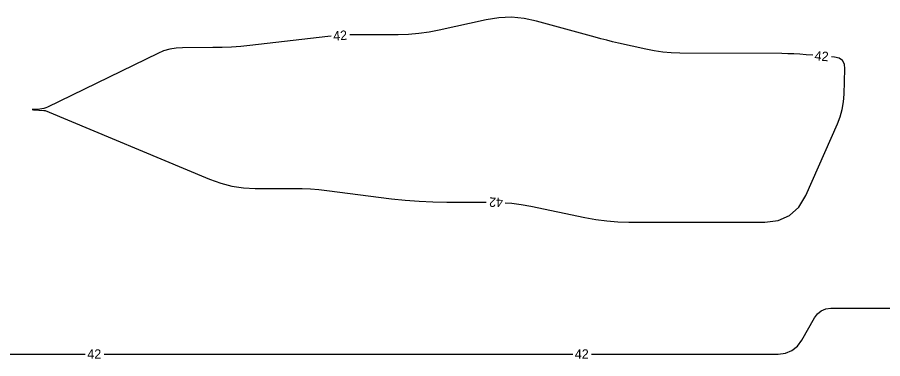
# Model space of a CAD drawing. Extents: x 2384780 to 2405861, y 547869 to 573706.
# Drawn here: x 2390194.3 to 2390378.9, y 552826.8 to 552899.7 of the extents above; entities that cross this region are included whole.
import ezdxf

# ---------------------------------------------------------------- set-up
doc = ezdxf.new("R2010")
doc.units = 0
doc.layers.add('Old_Level_60', color=7, linetype='Continuous')

msp = doc.modelspace()

# ---------------------------------------------------------------- linework, layer by layer
at = {"layer": 'Old_Level_60'}
for points in [[(2390363.988, 552891.589), (2390362.57675, 552891.7125), (2390361.27825, 552891.8125), (2390359.97825, 552891.886), (2390358.67725, 552891.933), (2390357.37475, 552891.95325), (2390335.64525, 552892.06925), (2390333.81825, 552892.12775), (2390332.0025, 552892.28375), (2390330.1975, 552892.537), (2390328.40375, 552892.88775), (2390322.56175, 552894.1925), (2390321.31175, 552894.48), (2390320.06575, 552894.783), (2390318.82375, 552895.102), (2390317.58575, 552895.43675), (2390305.10375, 552898.89525), (2390302.42475, 552899.46825), (2390299.73725, 552899.705), (2390297.04125, 552899.6055), (2390294.3365, 552899.16975), (2390284.301, 552896.933), (2390282.144, 552896.5135), (2390279.9735, 552896.214), (2390277.79025, 552896.034), (2390275.5935, 552895.97425), (2390267.496, 552895.97425), (2390265.76225, 552895.9495), (2390265.25175, 552895.92775)], [(2390261.26225, 552895.648), (2390260.578, 552895.5795), (2390243.94775, 552893.67575), (2390241.97225, 552893.4775), (2390239.9935, 552893.335), (2390238.01175, 552893.248), (2390236.0265, 552893.2165), (2390229.5365, 552893.20425), (2390228.16325, 552893.12575), (2390226.8255, 552892.89525), (2390225.52325, 552892.5125), (2390224.256, 552891.97775), (2390200.7705, 552880.49875), (2390200.37975, 552880.33175), (2390199.97825, 552880.207), (2390199.56575, 552880.125), (2390199.14275, 552880.0855), (2390197.74275, 552880.02575), (2390197.51775, 552880.012), (2390197.44275, 552879.997), (2390197.5175, 552879.98025), (2390197.74225, 552879.96225)], [(2390298.3635, 552860.10225), (2390299.77275, 552859.99375), (2390301.82375, 552859.729), (2390303.86425, 552859.35825), (2390315.355, 552856.96625), (2390317.6945, 552856.53975), (2390320.0465, 552856.2315), (2390322.411, 552856.04125), (2390324.78825, 552855.9695), (2390332.5735, 552855.928), (2390334.24175, 552855.92025), (2390335.91, 552855.9145), (2390337.5785, 552855.91125), (2390339.24675, 552855.91), (2390353.774, 552855.91), (2390356.65475, 552856.26625), (2390359.0705, 552857.33475), (2390361.0215, 552859.1155), (2390362.50775, 552861.60875), (2390369.253, 552876.93625), (2390369.8425, 552878.46725), (2390370.27875, 552880.033), (2390370.56175, 552881.6335), (2390370.69175, 552883.26875), (2390370.86575, 552888.6675), (2390370.7545, 552889.69225), (2390370.34525, 552890.45325), (2390369.6385, 552890.95), (2390368.63425, 552891.18275), (2390367.97275, 552891.24075)], [(2390197.74225, 552879.96225), (2390199.946, 552879.8235), (2390199.973, 552879.822), (2390200, 552879.82075), (2390200.027, 552879.82025), (2390200.054, 552879.82), (2390200.14225, 552879.82), (2390200.161, 552879.819), (2390200.17925, 552879.81625), (2390200.19725, 552879.81175), (2390200.21475, 552879.8055), (2390235.33775, 552865.104), (2390237.69325, 552864.25), (2390240.098, 552863.64025), (2390242.55175, 552863.27425), (2390245.05425, 552863.1525), (2390253.3095, 552863.1525), (2390255.07675, 552863.1245), (2390256.8405, 552863.04075), (2390258.60075, 552862.901), (2390260.35725, 552862.70575), (2390274.10925, 552860.95525), (2390277.0575, 552860.62725), (2390280.012, 552860.393), (2390282.97225, 552860.25225), (2390285.93825, 552860.2055), (2390294.36625, 552860.2055)], [(2390123.5925, 552859.33075), (2390128.274, 552847.242), (2390129.948, 552843.8845), (2390132.1655, 552841.05425), (2390134.9265, 552838.751), (2390138.231, 552836.97475), (2390156.62025, 552829.19725), (2390158.32825, 552828.57175), (2390160.0725, 552828.12525), (2390161.853, 552827.85725), (2390163.66975, 552827.76775), (2390169.6635, 552827.76775), (2390170.94775, 552827.76775), (2390172.23225, 552827.76775), (2390173.5165, 552827.76775), (2390174.801, 552827.76775), (2390196.33025, 552827.76775), (2390198.16525, 552827.76775), (2390200, 552827.76775), (2390201.83475, 552827.76775), (2390203.66975, 552827.76775), (2390208.8065, 552827.76775)], [(2390316.8065, 552827.76775), (2390318.16525, 552827.76775), (2390320, 552827.76775), (2390321.83475, 552827.76775), (2390323.66975, 552827.76775), (2390329.6635, 552827.76775), (2390330.94775, 552827.76775), (2390332.23225, 552827.76775), (2390333.5165, 552827.76775), (2390334.801, 552827.76775), (2390356.63375, 552827.76775), (2390358.21, 552827.951), (2390359.57225, 552828.5005), (2390360.72075, 552829.4165), (2390361.6555, 552830.69875), (2390364.3595, 552835.48575), (2390365.01375, 552836.3835), (2390365.81775, 552837.0245), (2390366.7715, 552837.40925), (2390367.87475, 552837.5375), (2390398.833, 552837.5375)], [(2390212.8065, 552827.76775), (2390213.5165, 552827.76775), (2390214.801, 552827.76775), (2390236.33025, 552827.76775), (2390238.16525, 552827.76775), (2390240, 552827.76775), (2390241.83475, 552827.76775), (2390243.66975, 552827.76775), (2390249.6635, 552827.76775), (2390250.94775, 552827.76775), (2390252.23225, 552827.76775), (2390253.5165, 552827.76775), (2390254.801, 552827.76775), (2390276.33025, 552827.76775), (2390278.16525, 552827.76775), (2390280, 552827.76775), (2390281.83475, 552827.76775), (2390283.66975, 552827.76775), (2390289.6635, 552827.76775), (2390290.94775, 552827.76775), (2390292.23225, 552827.76775), (2390293.5165, 552827.76775), (2390294.801, 552827.76775), (2390312.8065, 552827.76775)]]:
    msp.add_lwpolyline(points, dxfattribs=at)

# ---------------------------------------------------------------- texts
for rotation, p in [(4.0105194, (2390261.762, 552894.713)), (355.0037111, (2390364.33275, 552890.555)), (178.5205056, (2390297.95775, 552861.146))]:
    msp.add_text('42', height=2, rotation=rotation, dxfattribs=at).set_placement(p)
for p in [(2390209.24, 552826.76775), (2390313.24, 552826.76775)]:
    msp.add_text('42', height=2, dxfattribs=at).set_placement(p)

doc.saveas('drawing.dxf')
